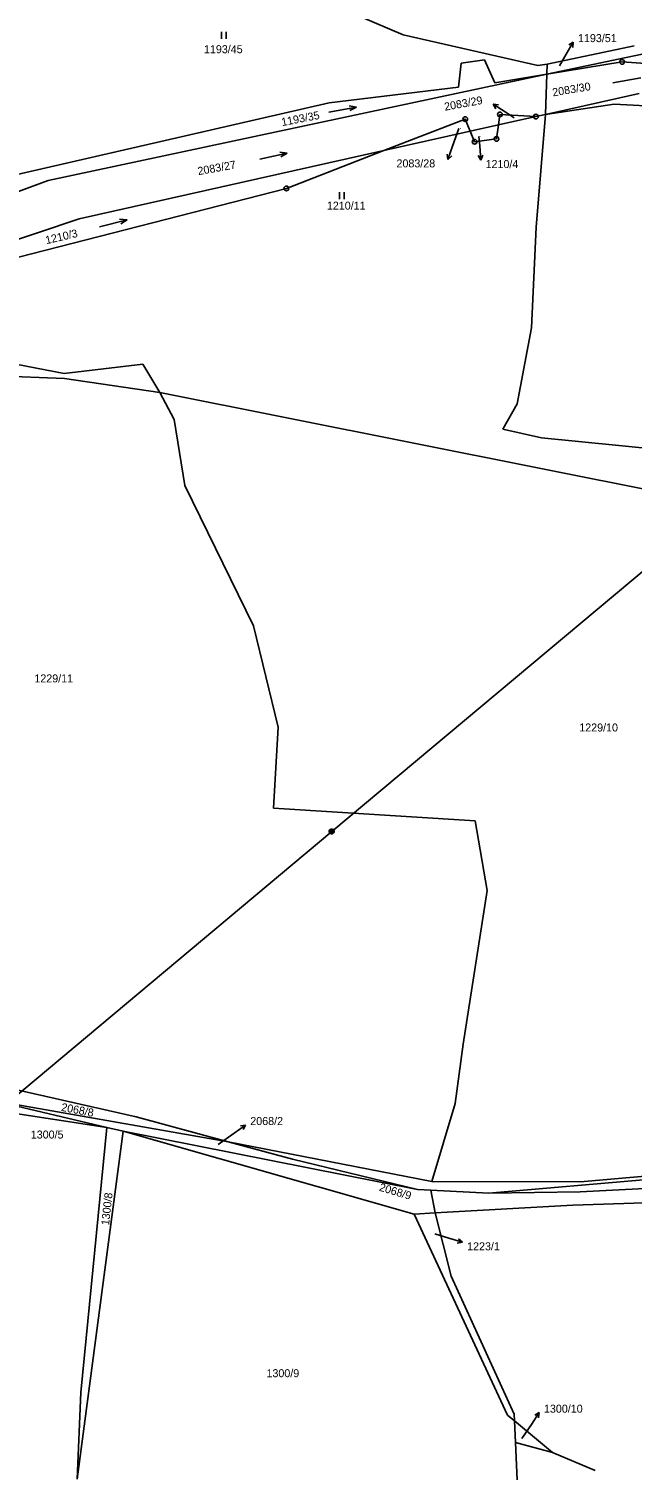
# Model space of a CAD drawing. Extents: x -795483 to -789093, y -1112258 to -1108741.
# Drawn here: x -793479.4 to -793351.3, y -1109703.2 to -1109397 of the extents above; entities that cross this region are included whole.
import ezdxf

# ---------------------------------------------------------------- set-up
doc = ezdxf.new("R2010")
doc.units = 0
for name, color, linetype in [('Komunikace', 7, 'Continuous'), ('Vrstva 1', 7, 'Continuous'), ('Vrstva 12', 7, 'Continuous'), ('Vrstva 14', 7, 'Continuous'), ('Vrstva 16', 7, 'Continuous'), ('Vrstva 23', 7, 'Continuous'), ('Vrstva 26', 7, 'Continuous'), ('Vrstva 28', 7, 'Continuous')]:
    doc.layers.add(name, color=color, linetype=linetype)

msp = doc.modelspace()

# ---------------------------------------------------------------- linework, layer by layer
at = {"layer": 'Komunikace'}
for p, q in [((-793366.7, -1109404.82), (-793365.28, -1109402.4)), ((-793376.31, -1109415.93), (-793378.26, -1109414.65)), ((-793388.1, -1109418.18), (-793389.41, -1109421.9)), ((-793383.81, -1109419.87), (-793383.65, -1109421.88)), ((-793439.25, -1109634.06), (-793435.84, -1109631.64)), ((-793393.18, -1109653.06), (-793390.2, -1109653.96)), ((-793374.7, -1109696.5), (-793372.68, -1109693.51))]:
    msp.add_line(p, q, dxfattribs=at)
at = {"layer": 'Vrstva 1'}
for p, q in [((-793399.92, -1109398.24), (-793422.28, -1109388.72)), ((-793371.33, -1109404.79), (-793399.92, -1109398.24)), ((-793350.86, -1109400.63), (-793369.29, -1109404.51)), ((-793388.15, -1109409.41), (-793387.61, -1109404.31)), ((-793387.61, -1109404.31), (-793382.67, -1109403.61)), ((-793382.67, -1109403.61), (-793380.47, -1109408.46)), ((-793369.29, -1109404.51), (-793371.33, -1109404.79)), ((-793352.56, -1109403.06), (-793369.37, -1109406.64)), ((-793369.37, -1109406.64), (-793353.42, -1109404.01)), ((-793369.37, -1109406.64), (-793369.29, -1109404.51)), ((-793353.42, -1109404.01), (-793336.25, -1109405.22)), ((-793352.56, -1109403.06), (-793347.46, -1109402.04)), ((-793369.37, -1109406.64), (-793475.3, -1109429.18)), ((-793380.47, -1109408.46), (-793369.37, -1109406.64)), ((-793369.37, -1109406.64), (-793369.66, -1109415.18)), ((-793415.64, -1109412.68), (-793388.15, -1109409.41)), ((-793349.79, -1109410.73), (-793369.66, -1109415.18)), ((-793486.94, -1109429.12), (-793415.64, -1109412.68)), ((-793355.09, -1109412.96), (-793369.66, -1109415.18)), ((-793334.98, -1109414.08), (-793355.09, -1109412.96)), ((-793386.74, -1109416.16), (-793404.04, -1109422.87)), ((-793385.66, -1109418.76), (-793386.74, -1109416.16)), ((-793379.35, -1109415.17), (-793379.67, -1109417.42)), ((-793371.73, -1109415.64), (-793379.67, -1109417.42)), ((-793371.73, -1109415.64), (-793379.35, -1109415.17)), ((-793369.66, -1109415.18), (-793371.73, -1109415.64)), ((-793369.66, -1109415.18), (-793371.69, -1109439.15)), ((-793385.66, -1109418.76), (-793404.04, -1109422.87)), ((-793379.67, -1109417.42), (-793385.66, -1109418.76)), ((-793384.74, -1109420.98), (-793385.66, -1109418.76)), ((-793379.67, -1109417.42), (-793380.1, -1109420.37)), ((-793404.04, -1109422.87), (-793468.75, -1109437.36)), ((-793404.04, -1109422.87), (-793424.73, -1109430.91)), ((-793380.1, -1109420.37), (-793384.74, -1109420.98)), ((-793475.3, -1109429.18), (-793496.04, -1109436.89)), ((-793424.73, -1109430.91), (-793484.37, -1109446.21)), ((-793468.75, -1109437.36), (-793491.84, -1109445.14)), ((-793371.69, -1109439.15), (-793372.65, -1109460.53)), ((-793372.65, -1109460.53), (-793375.68, -1109476.64)), ((-793471.92, -1109470.25), (-793498.87, -1109465.04)), ((-793455.23, -1109468.25), (-793471.92, -1109470.25)), ((-793455.23, -1109468.25), (-793451.59, -1109474.27)), ((-793471.83, -1109471.31), (-793491.97, -1109470.51)), ((-793451.59, -1109474.27), (-793471.83, -1109471.31)), ((-793305.53, -1109503.38), (-793451.59, -1109474.27)), ((-793451.59, -1109474.27), (-793448.53, -1109479.98)), ((-793375.68, -1109476.64), (-793378.75, -1109482.05)), ((-793448.53, -1109479.98), (-793446.33, -1109494.04)), ((-793378.75, -1109482.05), (-793370.5, -1109483.9)), ((-793370.5, -1109483.9), (-793345.56, -1109486.4)), ((-793446.33, -1109494.04), (-793431.7, -1109523.84)), ((-793431.7, -1109523.84), (-793426.47, -1109545.34)), ((-793426.47, -1109545.34), (-793427.46, -1109562.6)), ((-793427.46, -1109562.6), (-793384.62, -1109565.3)), ((-793384.62, -1109565.3), (-793382.04, -1109580.06)), ((-793382.04, -1109580.06), (-793387.15, -1109612.71)), ((-793387.15, -1109612.71), (-793388.9, -1109625.35)), ((-793485.8, -1109621.58), (-793456.65, -1109628.18)), ((-793487.33, -1109624.67), (-793462.84, -1109630.42)), ((-793437.08, -1109633.47), (-793487.33, -1109624.67)), ((-793462.84, -1109630.42), (-793485.01, -1109627.02)), ((-793456.65, -1109628.18), (-793437.08, -1109633.47)), ((-793388.9, -1109625.35), (-793393.86, -1109641.89)), ((-793469.16, -1109705.19), (-793459.41, -1109631.23)), ((-793468.41, -1109686.73), (-793462.84, -1109630.42)), ((-793462.84, -1109630.42), (-793459.41, -1109631.23)), ((-793459.41, -1109631.23), (-793397.56, -1109648.82)), ((-793459.41, -1109631.23), (-793396.86, -1109643.62)), ((-793393.86, -1109641.89), (-793437.08, -1109633.47)), ((-793437.08, -1109633.47), (-793423.44, -1109637.15)), ((-793423.44, -1109637.15), (-793396.86, -1109643.62)), ((-793362.21, -1109642.01), (-793393.86, -1109641.89)), ((-793381.7, -1109644.41), (-793347.26, -1109641.43)), ((-793362.32, -1109644.07), (-793304.88, -1109641.19)), ((-793346.95, -1109640.65), (-793362.21, -1109642.01)), ((-793396.86, -1109643.62), (-793394.06, -1109643.77)), ((-793393.11, -1109648.57), (-793394.06, -1109643.77)), ((-793394.06, -1109643.77), (-793381.7, -1109644.41)), ((-793381.7, -1109644.41), (-793362.32, -1109644.07)), ((-793363.88, -1109646.95), (-793304.12, -1109644.87)), ((-793397.56, -1109648.82), (-793393.11, -1109648.57)), ((-793397.56, -1109648.82), (-793377.76, -1109691.54)), ((-793393.11, -1109648.57), (-793363.88, -1109646.95)), ((-793389.73, -1109662.02), (-793393.11, -1109648.57)), ((-793376.36, -1109691.32), (-793389.73, -1109662.02)), ((-793469.16, -1109705.19), (-793468.41, -1109686.73)), ((-793377.76, -1109691.54), (-793376.28, -1109692.77)), ((-793376.28, -1109692.77), (-793376.36, -1109691.32)), ((-793376.04, -1109697.4), (-793376.28, -1109692.77)), ((-793376.28, -1109692.77), (-793368.2, -1109699.51)), ((-793368.2, -1109699.51), (-793376.04, -1109697.4)), ((-793374.73, -1109726.6), (-793376.04, -1109697.4)), ((-793368.2, -1109699.51), (-793359.13, -1109703.34))]:
    msp.add_line(p, q, dxfattribs=at)
at = {"layer": 'Vrstva 12'}
for p, q in [((-793415.1, -1109567.52), (-793330.91, -1109497.06)), ((-793503.94, -1109641.94), (-793415.1, -1109567.52))]:
    msp.add_line(p, q, dxfattribs=at)
at = {"layer": 'Vrstva 16'}
for p, q in [((-793365.28, -1109402.4), (-793363.77, -1109399.81)), ((-793363.77, -1109399.81), (-793364.7, -1109400.42)), ((-793363.77, -1109399.81), (-793363.84, -1109400.93)), ((-793378.26, -1109414.65), (-793380.77, -1109413)), ((-793380.77, -1109413), (-793380.21, -1109413.97)), ((-793380.77, -1109413), (-793379.66, -1109413.13)), ((-793389.41, -1109421.9), (-793390.41, -1109424.73)), ((-793383.65, -1109421.88), (-793383.41, -1109424.87)), ((-793390.41, -1109424.73), (-793390.55, -1109423.62)), ((-793390.41, -1109424.73), (-793389.6, -1109423.95)), ((-793383.41, -1109424.87), (-793383.99, -1109423.91)), ((-793383.41, -1109424.87), (-793382.99, -1109423.83)), ((-793435.84, -1109631.64), (-793433.39, -1109629.91)), ((-793433.39, -1109629.91), (-793434.5, -1109630.08)), ((-793433.39, -1109629.91), (-793433.92, -1109630.89)), ((-793390.2, -1109653.96), (-793387.33, -1109654.83)), ((-793387.33, -1109654.83), (-793388.43, -1109655.02)), ((-793387.33, -1109654.83), (-793388.14, -1109654.06)), ((-793372.68, -1109693.51), (-793371, -1109691.02)), ((-793371, -1109691.02), (-793371.97, -1109691.57)), ((-793371, -1109691.02), (-793371.15, -1109692.13))]:
    msp.add_line(p, q, dxfattribs=at)
at = {"layer": 'Vrstva 23'}
for p, q in [((-793438.5, -1109399.13), (-793438.5, -1109397.63)), ((-793437.5, -1109397.63), (-793437.5, -1109399.13)), ((-793355.36, -1109408.43), (-793349.46, -1109407.39)), ((-793415.73, -1109414.68), (-793409.83, -1109413.6)), ((-793409.83, -1109413.6), (-793411.4, -1109413.38)), ((-793409.83, -1109413.6), (-793411.21, -1109414.36)), ((-793430.39, -1109424.67), (-793424.53, -1109423.39)), ((-793424.53, -1109423.39), (-793426.1, -1109423.22)), ((-793424.53, -1109423.39), (-793425.89, -1109424.2)), ((-793413.42, -1109433.21), (-793413.42, -1109431.71)), ((-793412.42, -1109431.71), (-793412.42, -1109433.21)), ((-793464.39, -1109439.03), (-793458.57, -1109437.57)), ((-793458.57, -1109437.57), (-793460.15, -1109437.45)), ((-793458.57, -1109437.57), (-793459.9, -1109438.42))]:
    msp.add_line(p, q, dxfattribs=at)
at = {"layer": 'Vrstva 26'}
for p, q in [((-793415.4, -1109567.12), (-793415.2, -1109567.02)), ((-793415.2, -1109567.02), (-793415, -1109567.02)), ((-793415, -1109567.02), (-793414.8, -1109567.12)), ((-793415.6, -1109567.42), (-793415.5, -1109567.22)), ((-793415.6, -1109567.62), (-793415.6, -1109567.42)), ((-793415.5, -1109567.82), (-793415.6, -1109567.62)), ((-793415.5, -1109567.22), (-793415.4, -1109567.12)), ((-793415.4, -1109567.92), (-793415.5, -1109567.82)), ((-793415.4, -1109567.32), (-793415.4, -1109567.72)), ((-793415.4, -1109567.72), (-793415.2, -1109567.82)), ((-793415.2, -1109568.02), (-793415.4, -1109567.92)), ((-793415.2, -1109567.82), (-793415.2, -1109567.22)), ((-793415.2, -1109567.22), (-793415, -1109567.22)), ((-793415, -1109568.02), (-793415.2, -1109568.02)), ((-793415, -1109567.22), (-793415, -1109567.82)), ((-793415, -1109567.82), (-793414.8, -1109567.72)), ((-793414.8, -1109567.92), (-793415, -1109568.02)), ((-793414.8, -1109567.12), (-793414.7, -1109567.22)), ((-793414.8, -1109567.72), (-793414.8, -1109567.32)), ((-793414.7, -1109567.82), (-793414.8, -1109567.92)), ((-793414.7, -1109567.22), (-793414.6, -1109567.42)), ((-793414.6, -1109567.62), (-793414.7, -1109567.82)), ((-793414.6, -1109567.42), (-793414.6, -1109567.62))]:
    msp.add_line(p, q, dxfattribs=at)
at = {"layer": 'Vrstva 28'}
for centre, radius in [((-793353.42, -1109404.01), 0.5), ((-793353.42, -1109404.01), 0.01), ((-793386.74, -1109416.16), 0.5), ((-793386.74, -1109416.16), 0.01), ((-793379.35, -1109415.17), 0.5), ((-793379.35, -1109415.17), 0.01), ((-793371.73, -1109415.64), 0.5), ((-793371.73, -1109415.64), 0.01), ((-793380.1, -1109420.37), 0.5), ((-793384.74, -1109420.98), 0.5), ((-793384.74, -1109420.98), 0.01), ((-793380.1, -1109420.37), 0.01), ((-793424.73, -1109430.91), 0.5), ((-793424.73, -1109430.91), 0.01)]:
    msp.add_circle(centre, radius, dxfattribs=at)

# ---------------------------------------------------------------- texts
at = {"layer": 'Vrstva 14'}
for s, height, p in [('1193/45', 1.7, (-793442.23, -1109402.17)), ('1193/51', 0.1, (-793366.7, -1109404.82)), ('2083/29', 0.1, (-793376.31, -1109415.93)), ('2083/28', 0.1, (-793388.1, -1109418.18)), ('1210/4', 0.1, (-793383.81, -1109419.87)), ('1210/11', 1.7, (-793416.12, -1109435.41)), ('1229/11', 1.7, (-793478.26, -1109535.86)), ('1229/10', 1.7, (-793362.5, -1109546.29)), ('2068/2', 0.1, (-793439.25, -1109634.06)), ('1223/1', 0.1, (-793393.18, -1109653.06)), ('1300/9', 1.7, (-793428.95, -1109683.49)), ('1300/10', 0.1, (-793374.7, -1109696.5))]:
    msp.add_text(s, height=height, dxfattribs=at).set_placement(p)
for s, rotation, p in [('2083/30', 9.5961, (-793368.08, -1109411.36)), ('1193/35', 10.9583, (-793425.62, -1109417.67)), ('2083/27', 10.279, (-793443.42, -1109428.09)), ('1210/3', 13.1058, (-793475.71, -1109442.76)), ('2068/8', 349.2918, (-793472.66, -1109626.88)), ('2068/9', 343.3945, (-793405.14, -1109643.83)), ('1300/8', 83.714, (-793462.39, -1109651.28))]:
    msp.add_text(s, height=1.7, rotation=rotation, dxfattribs=at).set_placement(p)
at = {"layer": 'Vrstva 16'}
for s, p in [('1193/51', (-793362.77, -1109399.81)), ('2083/28', (-793401.33, -1109426.43)), ('1210/4', (-793382.41, -1109426.57)), ('2068/2', (-793432.39, -1109629.91)), ('1300/5', (-793479.02, -1109632.78)), ('1223/1', (-793386.33, -1109656.53)), ('1300/10', (-793370, -1109691.03))]:
    msp.add_text(s, height=1.7, dxfattribs=at).set_placement(p)
msp.add_text('2083/29', height=1.7, rotation=10.3134, dxfattribs=at).set_placement((-793391.03, -1109414.4))

doc.saveas('drawing.dxf')
